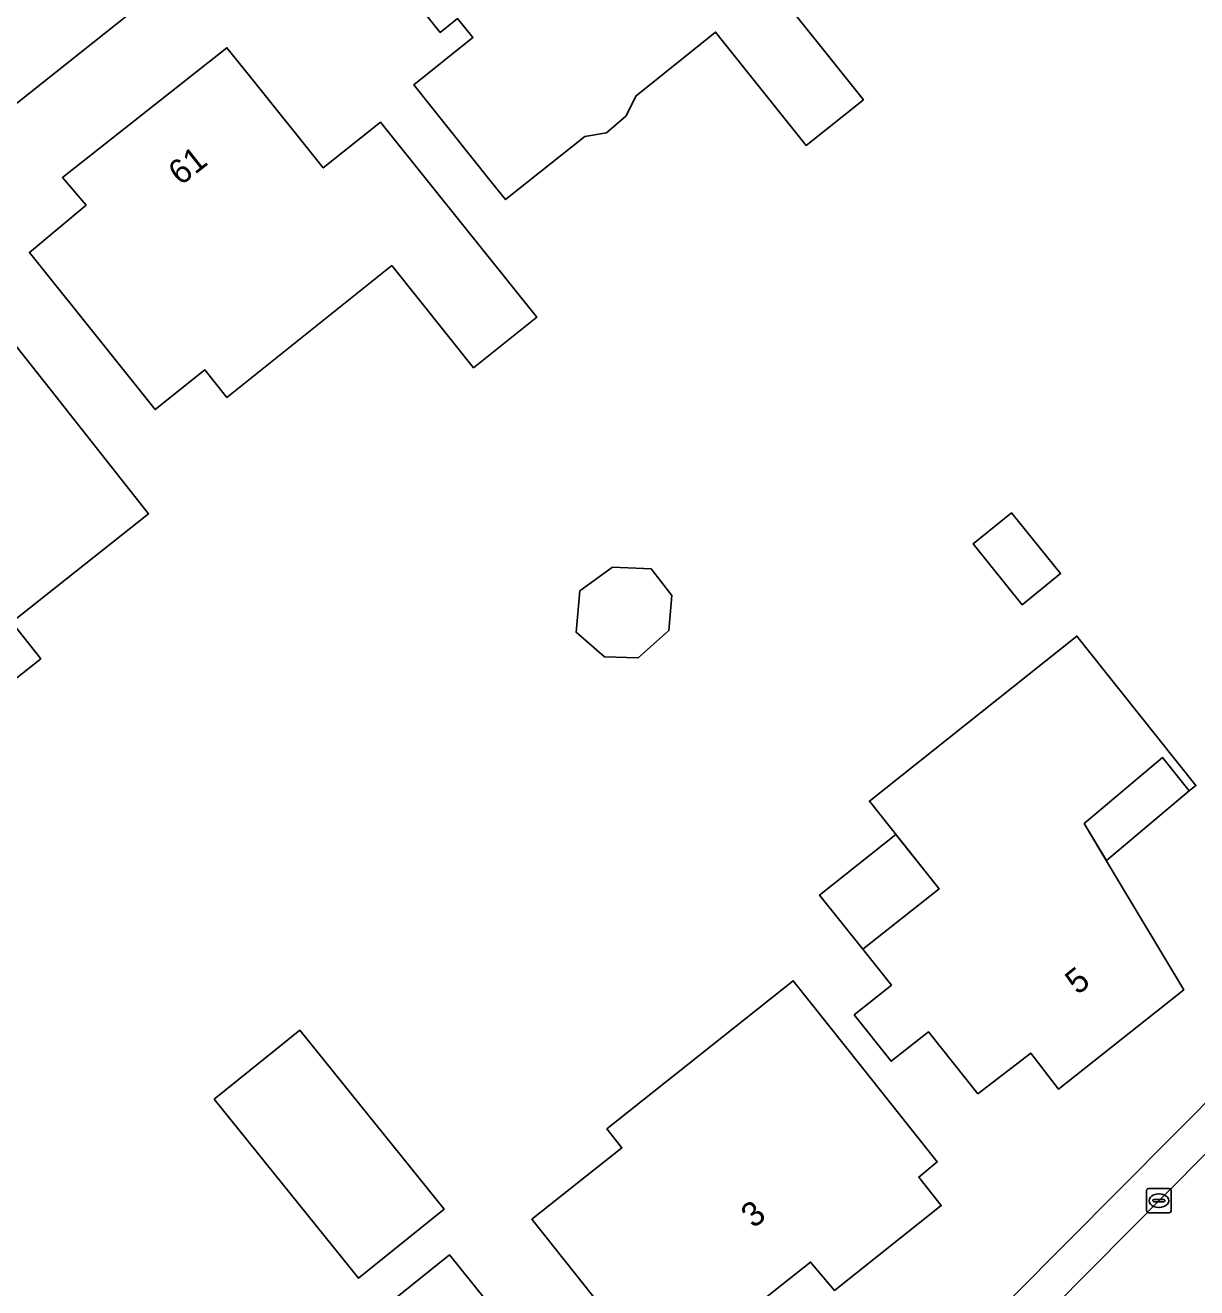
# Model space of a CAD drawing. Extents: x 159499 to 160349, y 382524 to 383273.
# Drawn here: x 159903.2 to 159951.1, y 383011.1 to 383062.8 of the extents above; entities that cross this region are included whole.
import ezdxf

# ---------------------------------------------------------------- set-up
doc = ezdxf.new("R2010")
doc.units = 0
for name, color, linetype in [('IMGEO_Erf', 7, 'Continuous'), ('IMGEO_Kolk', 7, 'Continuous'), ('IMGEO_Pand', 7, 'Continuous'), ('IMGEO_Pand_nummerreeks', 7, 'Continuous'), ('IMGEO_Pand_overbouw', 7, 'Continuous'), ('IMGEO_Rijbaan_lokaal_open', 7, 'Continuous')]:
    doc.layers.add(name, color=color, linetype=linetype)

msp = doc.modelspace()

# ---------------------------------------------------------------- linework, layer by layer
at = {"layer": 'IMGEO_Erf'}
for points in [[(159980.466, 383082.767), (159973.363, 383091.624), (159970.403, 383089.263), (159966.602, 383094.029), (159959.746, 383088.563), (159957.137, 383091.836), (159954.02, 383095.745), (159961.123, 383101.385), (159963.162, 383098.828), (159964.427, 383097.24), (159967.154, 383099.413), (159965.906, 383101.017), (159961.847, 383106.236), (159961.699, 383106.426), (159884.908, 383045.395), (159855.273, 383021.828), (159846.991, 383015.242), (159863.606, 383000), (159868.935, 382995.116), (159884.721, 382980.647)], [(159923.721, 382990.801), (159932.922, 383000), (159934.742, 383001.82), (159994.392, 383061.861)]]:
    msp.add_lwpolyline(points, dxfattribs=at)
for points in [[(159937.475, 383059.76), (159935.132, 383057.887), (159931.423, 383062.527), (159928.167, 383059.923), (159927.753, 383059.087), (159926.961, 383058.405), (159926.066, 383058.258), (159922.824, 383055.666), (159922.187, 383056.462), (159919.064, 383060.367), (159921.485, 383062.302), (159920.86, 383063.083), (159920.149, 383062.514), (159917.07, 383066.364), (159922.239, 383070.497), (159924.831, 383067.256), (159924.121, 383066.688), (159924.746, 383065.907), (159927.168, 383067.843), (159927.899, 383066.93), (159930.243, 383068.804), (159933.366, 383064.899)], [(159919.841, 383056.166), (159924.1, 383050.851), (159921.516, 383048.783), (159918.167, 383052.969), (159911.415, 383047.568), (159910.514, 383048.695), (159908.483, 383047.068), (159906.453, 383049.603), (159903.327, 383053.505), (159905.652, 383055.445), (159904.683, 383056.572), (159911.416, 383061.889), (159912.398, 383060.664), (159915.361, 383056.965), (159917.699, 383058.839)], [(159904.176, 383047.904), (159908.21, 383042.805), (159902.602, 383038.369), (159903.792, 383036.863), (159900.292, 383034.098), (159898.168, 383036.787), (159895.92, 383039.633), (159892.82, 383043.556), (159896.322, 383046.325), (159898.124, 383047.75), (159897.312, 383048.842), (159901.073, 383051.825)], [(159945.55, 383040.352), (159943.973, 383039.08), (159941.966, 383041.567), (159943.544, 383042.839)], [(159929.639, 383039.46), (159929.51, 383038.029), (159928.26, 383036.901), (159926.87, 383036.944), (159925.714, 383037.953), (159925.867, 383039.65), (159927.204, 383040.622), (159928.792, 383040.554)], [(159951.088, 383031.674), (159950.812, 383031.456), (159949.726, 383032.817), (159946.517, 383030.117), (159947.542, 383028.407), (159950.595, 383023.315), (159945.469, 383019.236), (159944.329, 383020.717), (159942.163, 383019.047), (159940.136, 383021.595), (159938.611, 383020.383), (159937.098, 383022.284), (159938.624, 383023.497), (159937.453, 383024.968), (159940.574, 383027.451), (159937.72, 383031.039), (159946.216, 383037.797), (159947.975, 383035.587)], [(159934.607, 383023.679), (159937.389, 383020.178), (159940.5, 383016.264), (159939.742, 383015.645), (159940.661, 383014.477), (159936.296, 383011.004), (159935.312, 383012.158), (159934.206, 383011.278), (159929.175, 383007.274), (159926.065, 383011.19), (159923.902, 383013.912), (159927.587, 383016.839), (159926.974, 383017.613)], [(159914.402, 383021.653), (159920.307, 383014.323), (159916.802, 383011.5), (159910.898, 383018.83)], [(159925.022, 383006.875), (159922.445, 383004.799), (159925.983, 383000.407), (159925.485, 383000), (159922.998, 382997.968), (159922.486, 382998.616), (159916.947, 382994.156), (159912.758, 382999.359), (159910.741, 382997.735), (159908.917, 383000), (159907.417, 383001.863), (159910.206, 383004.109), (159911.576, 383002.409), (159916.297, 383006.211), (159914.908, 383007.936), (159920.524, 383012.459)]]:
    msp.add_lwpolyline(points, close=True, dxfattribs=at)
at = {"layer": 'IMGEO_Kolk'}
for p, q in [((159949.074, 383014.251), (159949.074, 383015.103)), ((159949.149, 383015.177), (159950.001, 383015.177)), ((159949.562, 383014.957), (159949.587, 383014.957)), ((159950.075, 383015.103), (159950.075, 383014.251)), ((159949.333, 383014.671), (159949.333, 383014.683)), ((159949.771, 383014.634), (159949.373, 383014.634)), ((159949.376, 383014.72), (159949.774, 383014.72)), ((159949.585, 383014.397), (159949.56, 383014.397)), ((159949.817, 383014.683), (159949.817, 383014.671)), ((159950.001, 383014.177), (159949.149, 383014.177))]:
    msp.add_line(p, q, dxfattribs=at)
for points in [[(159949.074, 383014.251), (159949.074, 383015.103)], [(159949.149, 383015.177), (159950.001, 383015.177)], [(159950.075, 383015.103), (159950.075, 383014.251)], [(159950.001, 383014.177), (159949.149, 383014.177)]]:
    msp.add_lwpolyline(points, dxfattribs=at)
for centre, radius, start, end in [((159949.151, 383015.101), 0.0765, 91.552, 178.448), ((159949.151, 383015.101), 0.0765, 91.552, 178.448), ((159949.999, 383015.101), 0.0765, 1.552, 88.448), ((159949.999, 383015.101), 0.0765, 1.552, 88.448), ((159949.373, 383014.68), 0.0403, 85.8775, 175.7526), ((159949.37, 383014.67), 0.0366, 178.938, 274.7102), ((159949.774, 383014.677), 0.043, 264.8664, 352.4533), ((159949.778, 383014.682), 0.0386, 1.7309, 96.639), ((159949.151, 383014.253), 0.0765, 181.552, 268.448), ((159949.151, 383014.253), 0.0765, 181.552, 268.448), ((159949.999, 383014.253), 0.0765, 271.552, 358.448), ((159949.999, 383014.253), 0.0765, 271.552, 358.448)]:
    msp.add_arc(centre, radius, start, end, dxfattribs=at)
for centre, major_axis, ratio, start_param, end_param in [((159949.561, 383014.677), (-0.387, 0.002), 0.722429, 4.712389, 7.853982), ((159949.586, 383014.677), (-0.39, 0.002), 0.717154, 1.570796, 4.712389)]:
    msp.add_ellipse(centre, major_axis=major_axis, ratio=ratio, start_param=start_param, end_param=end_param, dxfattribs=at)
at = {"layer": 'IMGEO_Pand'}
for points in [[(159933.366, 383064.899), (159930.243, 383068.804), (159927.899, 383066.93), (159927.168, 383067.843), (159924.746, 383065.907), (159924.121, 383066.688), (159924.831, 383067.256), (159922.239, 383070.497), (159917.07, 383066.364), (159920.149, 383062.514), (159920.86, 383063.083), (159921.485, 383062.302), (159919.064, 383060.367), (159922.187, 383056.462), (159922.824, 383055.666), (159926.066, 383058.258), (159926.961, 383058.405), (159927.753, 383059.087), (159928.167, 383059.923), (159931.423, 383062.527), (159935.132, 383057.887), (159937.475, 383059.76)], [(159919.841, 383056.166), (159917.699, 383058.839), (159915.361, 383056.965), (159912.398, 383060.664), (159911.416, 383061.889), (159904.683, 383056.572), (159905.652, 383055.445), (159903.327, 383053.505), (159906.453, 383049.603), (159908.483, 383047.068), (159910.514, 383048.695), (159911.415, 383047.568), (159918.167, 383052.969), (159921.516, 383048.783), (159924.1, 383050.851)], [(159904.176, 383047.904), (159901.073, 383051.825), (159897.312, 383048.842), (159898.124, 383047.75), (159896.322, 383046.325), (159892.82, 383043.556), (159895.92, 383039.633), (159898.168, 383036.787), (159900.292, 383034.098), (159903.792, 383036.863), (159902.602, 383038.369), (159908.21, 383042.805)], [(159943.973, 383039.08), (159945.55, 383040.352), (159943.544, 383042.839), (159941.966, 383041.567)], [(159925.714, 383037.953), (159926.87, 383036.944), (159928.26, 383036.901), (159929.51, 383038.029), (159929.639, 383039.46), (159928.792, 383040.554), (159927.204, 383040.622), (159925.867, 383039.65)], [(159937.098, 383022.284), (159938.611, 383020.383), (159940.136, 383021.595), (159942.163, 383019.047), (159944.329, 383020.717), (159945.469, 383019.236), (159950.595, 383023.315), (159947.542, 383028.407), (159946.517, 383030.117), (159949.726, 383032.817), (159950.812, 383031.456), (159951.088, 383031.674), (159947.975, 383035.587), (159946.216, 383037.797), (159937.72, 383031.039), (159940.574, 383027.451), (159937.453, 383024.968), (159938.624, 383023.497)], [(159937.389, 383020.178), (159934.607, 383023.679), (159926.974, 383017.613), (159927.587, 383016.839), (159923.902, 383013.912), (159926.065, 383011.19), (159929.175, 383007.274), (159934.206, 383011.278), (159935.312, 383012.158), (159936.296, 383011.004), (159940.661, 383014.477), (159939.742, 383015.645), (159940.5, 383016.264)], [(159916.802, 383011.5), (159920.307, 383014.323), (159914.402, 383021.653), (159910.898, 383018.83)], [(159922.445, 383004.799), (159925.022, 383006.875), (159920.524, 383012.459), (159914.908, 383007.936), (159916.297, 383006.211), (159911.576, 383002.409), (159910.206, 383004.109), (159907.417, 383001.863), (159908.917, 383000), (159910.741, 382997.735), (159912.758, 382999.359), (159916.947, 382994.156), (159922.486, 382998.616), (159922.998, 382997.968), (159925.485, 383000), (159925.983, 383000.407)]]:
    msp.add_lwpolyline(points, close=True, dxfattribs=at)
at = {"layer": 'IMGEO_Pand_overbouw'}
for points in [[(159950.812, 383031.456), (159949.726, 383032.817), (159946.517, 383030.117), (159947.423, 383028.605)], [(159940.574, 383027.451), (159938.805, 383029.675), (159935.683, 383027.192), (159937.453, 383024.968)]]:
    msp.add_lwpolyline(points, close=True, dxfattribs=at)
at = {"layer": 'IMGEO_Rijbaan_lokaal_open'}
for points in [[(159853.955, 383023.466), (159855.273, 383021.828), (159884.908, 383045.395), (159961.699, 383106.426)], [(159995.495, 383061.001), (159994.392, 383061.861), (159934.742, 383001.82), (159932.922, 383000), (159923.721, 382990.801)], [(159922.46, 382989.858), (159925.512, 382990.469), (159935.074, 383000), (159935.774, 383000.752), (159995.495, 383061.001)], [(159995.495, 383061.001), (159935.774, 383000.752), (159935.074, 383000), (159925.512, 382990.469)]]:
    msp.add_lwpolyline(points, dxfattribs=at)

# ---------------------------------------------------------------- texts
at = {"layer": 'IMGEO_Pand_nummerreeks'}
for s, rotation, p in [('61', 38.2965, (159909.523, 383056.214)), ('5', 38.5109, (159946.247, 383023.076)), ('3', 38.5079, (159932.974, 383013.518))]:
    msp.add_text(s, height=1, rotation=rotation, dxfattribs=at).set_placement(p)

doc.saveas('drawing.dxf')
